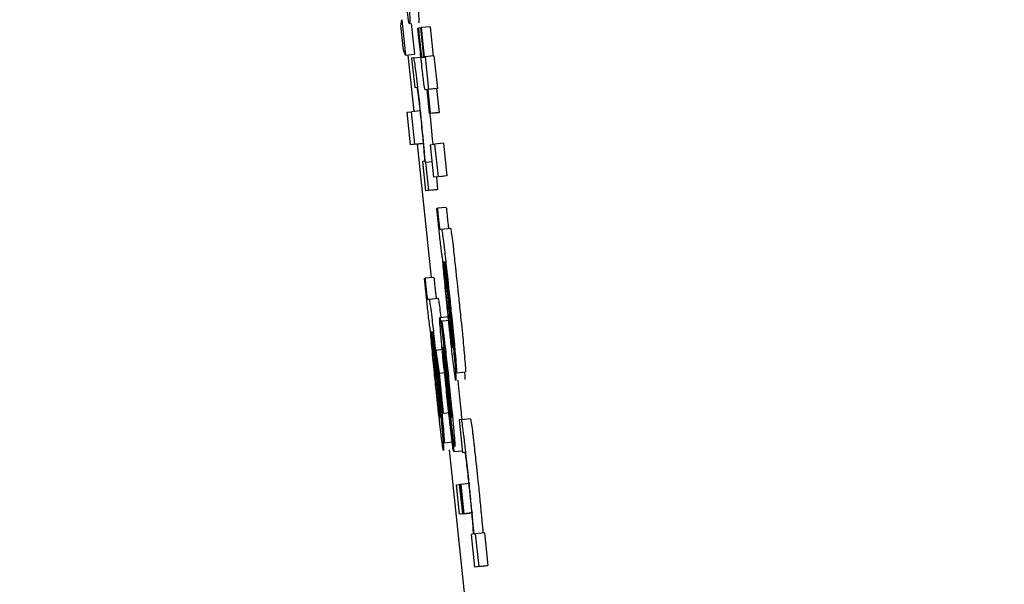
# Model space of a CAD drawing. Header units: inches. Extents: x 170 to 312, y 215 to 248.
# Tile 404 of 656: x 234.9086 to 234.9302, y 223.9595 to 223.9719. Entities that reach past the tile are written whole.
import ezdxf

# ---------------------------------------------------------------- set-up
doc = ezdxf.new("R2010")
doc.units = ezdxf.units.IN
doc.header["$LTSCALE"] = 0.25
doc.header["$MEASUREMENT"] = 0
doc.layers.add('ANNOTATIONS', color=1, linetype='Continuous')
doc.layers.add('MOTOR LH', color=7, linetype='Continuous')
doc.styles.add('ARIAL', font='arial.ttf', dxfattribs={"height": 0.09375})
doc.dimstyles.new('STANDARD$0', dxfattribs={"dimtxt": 0.09375, "dimasz": 0.09375, "dimexe": 0.03125, "dimexo": 0.046875, "dimgap": 0.09, "dimtad": 0, "dimtih": 1, "dimtoh": 1, "dimdec": 4, "dimzin": 0, "dimdsep": 46, "dimtxsty": 'ARIAL', "dimcen": 0.09, "dimadec": 0, "dimazin": 0, "dimtfac": 1, "dimtdec": 4, "dimtofl": 0, "dimtmove": 0, "dimatfit": 1, "dimfxl": 1, "dimtolj": 1, "dimtzin": 0, "dimarcsym": 0})

# ---------------------------------------------------------------- blocks, each defined once
blk = doc.blocks.new('*D150')
at = {"layer": 'ANNOTATIONS', "color": 0, "lineweight": -2, "transparency": 16777216}
for p, q in [((234.616284, 224.436735), (236.462247, 224.436735)), ((236.430997, 224.342985), (236.430997, 222.643354)), ((236.430997, 220.508863), (236.430997, 222.208494)), ((235.700472, 220.415113), (236.462247, 220.415113))]:
    blk.add_line(p, q, dxfattribs=at)
at = {"layer": 'ANNOTATIONS', "color": 0, "transparency": 16777216}
for points in [[(236.415372, 224.342985), (236.446622, 224.342985), (236.430997, 224.436735)], [(236.415372, 220.508863), (236.446622, 220.508863), (236.430997, 220.415113)]]:
    blk.add_solid(points, dxfattribs=at)
at = {"layer": 'defpoints', "color": 0, "transparency": 16777216}
for p in [(234.569409, 224.436735), (235.653597, 220.415113), (236.430997, 220.415113)]:
    blk.add_point(p, dxfattribs=at)
at = {"layer": 'ANNOTATIONS', "color": 0, "transparency": 16777216, "insert": (236.430997, 222.425924), "char_height": 0.09375, "attachment_point": 5, "style": 'ARIAL'}
blk.add_mtext('\\A1;OPENING\\PHEIGHT', dxfattribs=at)
blk = doc.blocks.new('*D151')
at = {"layer": 'ANNOTATIONS', "color": 0, "lineweight": -2, "transparency": 16777216}
for p, q in [((234.616284, 225.272719), (237.117236, 225.272719)), ((237.085986, 225.178969), (237.085986, 223.061346)), ((237.085986, 220.508863), (237.085986, 222.626486)), ((236.620816, 220.415113), (237.117236, 220.415113))]:
    blk.add_line(p, q, dxfattribs=at)
at = {"layer": 'ANNOTATIONS', "color": 0, "transparency": 16777216}
for points in [[(237.070361, 225.178969), (237.101611, 225.178969), (237.085986, 225.272719)], [(237.070361, 220.508863), (237.101611, 220.508863), (237.085986, 220.415113)]]:
    blk.add_solid(points, dxfattribs=at)
at = {"layer": 'defpoints', "color": 0, "transparency": 16777216}
for p in [(234.569409, 225.272719), (236.573941, 220.415113), (237.085986, 220.415113)]:
    blk.add_point(p, dxfattribs=at)
at = {"layer": 'ANNOTATIONS', "color": 0, "transparency": 16777216, "insert": (237.085986, 222.843916), "char_height": 0.09375, "attachment_point": 5, "style": 'ARIAL'}
blk.add_mtext('\\A1;TOTAL\\PHEIGHT', dxfattribs=at)

msp = doc.modelspace()

# ---------------------------------------------------------------- linework, layer by layer
at = {"layer": 'MOTOR LH'}
for p, q in [((234.916956, 223.971743), (234.916979, 223.971867)), ((234.917013, 223.971203), (234.916956, 223.971743)), ((234.916979, 223.971867), (234.917061, 223.971089)), ((234.917186, 223.971783), (234.917256, 223.97111)), ((234.917332, 223.971685), (234.917343, 223.971687)), ((234.917393, 223.971692), (234.917343, 223.971687)), ((234.917393, 223.971693), (234.917404, 223.971695)), ((234.917461, 223.97105), (234.917393, 223.971693)), ((234.917599, 223.971716), (234.917404, 223.971695)), ((234.917404, 223.971695), (234.917471, 223.971051)), ((234.917599, 223.971716), (234.917667, 223.971072)), ((234.917061, 223.971089), (234.917013, 223.971203)), ((234.917061, 223.971089), (234.917256, 223.97111)), ((234.91711, 223.971094), (234.917239, 223.969855)), ((234.91724, 223.97103), (234.917193, 223.971025)), ((234.917193, 223.971025), (234.917261, 223.970381)), ((234.91724, 223.97103), (234.917399, 223.971047)), ((234.917417, 223.971044), (234.917461, 223.97105)), ((234.917471, 223.971051), (234.917489, 223.971053)), ((234.917685, 223.971074), (234.917489, 223.971053)), ((234.917489, 223.971053), (234.917564, 223.970338)), ((234.917685, 223.971074), (234.91776, 223.970359)), ((234.917261, 223.970381), (234.917306, 223.970387)), ((234.917536, 223.970335), (234.917494, 223.97033)), ((234.917494, 223.97033), (234.917494, 223.97033)), ((234.91759, 223.969814), (234.917536, 223.970335)), ((234.917742, 223.970357), (234.917547, 223.970337)), ((234.917564, 223.970338), (234.917547, 223.970337)), ((234.917547, 223.970337), (234.917601, 223.969816)), ((234.91776, 223.970359), (234.917564, 223.970338)), ((234.91776, 223.970359), (234.917742, 223.970357)), ((234.917742, 223.970357), (234.917797, 223.969836)), ((234.917094, 223.969838), (234.917191, 223.96985)), ((234.91717, 223.969123), (234.917094, 223.969838)), ((234.917387, 223.969871), (234.917191, 223.96985)), ((234.917266, 223.969135), (234.917191, 223.96985)), ((234.917786, 223.969834), (234.91759, 223.969814)), ((234.917601, 223.969816), (234.91759, 223.969814)), ((234.917601, 223.969816), (234.917797, 223.969836)), ((234.917797, 223.969836), (234.917786, 223.969834)), ((234.917365, 223.969144), (234.91717, 223.969123)), ((234.917266, 223.969135), (234.917462, 223.969156)), ((234.917314, 223.969138), (234.917621, 223.96621)), ((234.917462, 223.969156), (234.917365, 223.969144)), ((234.917603, 223.969125), (234.917699, 223.969138)), ((234.917641, 223.969323), (234.917659, 223.969133)), ((234.917895, 223.969158), (234.917699, 223.969138)), ((234.917699, 223.969138), (234.917774, 223.968423)), ((234.917895, 223.969158), (234.91797, 223.968444)), ((234.917266, 223.969135), (234.91717, 223.969123)), ((234.917603, 223.969125), (234.917678, 223.968411)), ((234.917476, 223.968766), (234.917431, 223.968761)), ((234.917431, 223.968761), (234.917499, 223.968117)), ((234.917505, 223.968736), (234.917497, 223.968735)), ((234.917642, 223.96875), (234.917505, 223.968736)), ((234.917569, 223.968127), (234.917505, 223.968736)), ((234.917873, 223.968432), (234.917678, 223.968411)), ((234.917774, 223.968423), (234.917678, 223.968411)), ((234.917737, 223.968417), (234.917765, 223.968147)), ((234.91797, 223.968444), (234.917774, 223.968423)), ((234.91797, 223.968444), (234.917873, 223.968432)), ((234.917695, 223.968138), (234.917499, 223.968117)), ((234.917569, 223.968127), (234.917499, 223.968117)), ((234.917569, 223.968127), (234.917765, 223.968147)), ((234.917765, 223.968147), (234.917695, 223.968138)), ((234.917749, 223.96773), (234.917759, 223.967731)), ((234.917955, 223.967752), (234.917759, 223.967731)), ((234.917814, 223.967271), (234.91785, 223.967275)), ((234.91785, 223.967275), (234.918045, 223.967296)), ((234.917898, 223.966557), (234.917908, 223.966559)), ((234.917477, 223.966194), (234.917488, 223.966196)), ((234.917683, 223.966216), (234.917488, 223.966196)), ((234.917951, 223.96613), (234.918008, 223.965568)), ((234.917957, 223.966172), (234.918017, 223.965584)), ((234.917542, 223.965735), (234.917578, 223.96574)), ((234.917578, 223.96574), (234.917774, 223.96576)), ((234.917813, 223.965337), (234.918008, 223.965358)), ((234.917851, 223.96525), (234.917854, 223.965251)), ((234.917919, 223.964607), (234.917851, 223.96525)), ((234.918049, 223.965271), (234.917854, 223.965251)), ((234.917626, 223.965021), (234.917636, 223.965023)), ((234.918178, 223.964123), (234.918103, 223.964837)), ((234.917685, 223.964637), (234.917745, 223.964049)), ((234.91789, 223.964629), (234.917724, 223.964612)), ((234.917724, 223.964612), (234.917796, 223.964112)), ((234.917782, 223.964057), (234.917724, 223.964612)), ((234.917679, 223.964594), (234.917736, 223.964033)), ((234.917951, 223.964214), (234.918004, 223.963739)), ((234.917889, 223.96323), (234.917782, 223.964057)), ((234.917796, 223.964112), (234.917939, 223.964127)), ((234.917796, 223.964112), (234.917889, 223.96323)), ((234.918023, 223.963446), (234.917946, 223.964145)), ((234.918178, 223.964123), (234.918374, 223.964143)), ((234.918208, 223.963956), (234.918217, 223.963874)), ((234.917906, 223.962587), (234.917831, 223.963301)), ((234.918045, 223.963246), (234.917889, 223.96323)), ((234.918071, 223.963163), (234.918074, 223.96315)), ((234.918288, 223.963096), (234.918237, 223.963089)), ((234.918237, 223.963089), (234.918312, 223.962375)), ((234.918288, 223.963096), (234.918483, 223.963116)), ((234.918056, 223.963036), (234.918124, 223.962393)), ((234.917906, 223.962587), (234.918102, 223.962608)), ((234.918017, 223.962429), (234.918367, 223.959085)), ((234.918124, 223.962393), (234.918309, 223.962412)), ((234.918312, 223.962375), (234.918356, 223.962381)), ((234.918178, 223.96166), (234.918248, 223.961669)), ((234.918246, 223.961017), (234.918178, 223.96166)), ((234.918261, 223.96167), (234.918248, 223.961669)), ((234.918316, 223.961026), (234.918248, 223.961669)), ((234.918261, 223.96167), (234.918274, 223.961672)), ((234.918328, 223.961028), (234.918261, 223.96167)), ((234.91847, 223.961693), (234.918274, 223.961672)), ((234.918274, 223.961672), (234.918342, 223.961029)), ((234.918441, 223.961037), (234.918246, 223.961017)), ((234.918316, 223.961026), (234.918246, 223.961017)), ((234.918316, 223.961026), (234.918512, 223.961047)), ((234.918524, 223.961048), (234.918328, 223.961028)), ((234.918342, 223.961029), (234.918328, 223.961028)), ((234.918342, 223.961029), (234.918538, 223.96105)), ((234.918512, 223.961047), (234.918441, 223.961037)), ((234.918541, 223.960579), (234.918502, 223.960574)), ((234.918502, 223.960574), (234.918577, 223.959859)), ((234.918598, 223.960586), (234.918565, 223.960582)), ((234.918794, 223.960607), (234.918598, 223.960586)), ((234.918674, 223.959872), (234.918598, 223.960586)), ((234.918794, 223.960607), (234.918869, 223.959892)), ((234.918773, 223.95988), (234.918577, 223.959859)), ((234.918674, 223.959872), (234.918577, 223.959859)), ((234.918674, 223.959872), (234.918869, 223.959892)), ((234.918869, 223.959892), (234.918773, 223.95988))]:
    msp.add_line(p, q, dxfattribs=at)
for points, knots in [([(234.91715, 223.971779), (234.917146, 223.971786), (234.917136, 223.971802), (234.917109, 223.971963), (234.917081, 223.97218), (234.917075, 223.97223)], [0, 0, 0, 0, 0.332333, 0.844706, 1, 1, 1, 1]), ([(234.91713, 223.972227), (234.917137, 223.972145), (234.917154, 223.971925), (234.917158, 223.971798), (234.917152, 223.971784), (234.91715, 223.971779)], [0, 0, 0, 0, 0.271126, 0.727289, 1, 1, 1, 1]), ([(234.917326, 223.972248), (234.917332, 223.972166), (234.91735, 223.971946), (234.917354, 223.971819), (234.917348, 223.971805), (234.917346, 223.9718)], [0, 0, 0, 0, 0.271127, 0.727308, 1, 1, 1, 1]), ([(234.917386, 223.971168), (234.917378, 223.971244), (234.91736, 223.971417), (234.917342, 223.971589), (234.917332, 223.971685)], [0, 0, 0, 0, 0.440299, 1, 1, 1, 1]), ([(234.917343, 223.971687), (234.917347, 223.971643), (234.917356, 223.971556), (234.917365, 223.971467), (234.91737, 223.971423)], [0, 0, 0, 0, 0.498333, 1, 1, 1, 1]), ([(234.91737, 223.971423), (234.917374, 223.971387), (234.917382, 223.971305), (234.917393, 223.971205), (234.917399, 223.971153), (234.917401, 223.971138)], [0, 0, 0, 0, 0.356404, 0.809189, 1, 1, 1, 1]), ([(234.917432, 223.970736), (234.917425, 223.970805), (234.917409, 223.970945), (234.917394, 223.971093), (234.917386, 223.971168)], [0, 0, 0, 0, 0.490638, 1, 1, 1, 1]), ([(234.917401, 223.971138), (234.917403, 223.971122), (234.917408, 223.971082), (234.917414, 223.971049), (234.917416, 223.971046), (234.917417, 223.971044)], [0, 0, 0, 0, 0.19183, 0.490839, 1, 1, 1, 1]), ([(234.917389, 223.969865), (234.917373, 223.970017), (234.917345, 223.970274), (234.917308, 223.9706), (234.917278, 223.970836), (234.917253, 223.971007), (234.917245, 223.971021), (234.91724, 223.97103)], [0, 0, 0, 0, 0.212814, 0.361089, 0.509795, 0.704435, 1, 1, 1, 1]), ([(234.917469, 223.970435), (234.917464, 223.970474), (234.917454, 223.970551), (234.917439, 223.970675), (234.917432, 223.970736)], [0, 0, 0, 0, 0.513864, 1, 1, 1, 1]), ([(234.917494, 223.97033), (234.917492, 223.970331), (234.917489, 223.970335), (234.917482, 223.970352), (234.917473, 223.970407), (234.917469, 223.970435)], [0, 0, 0, 0, 0.3909991, 0.6914593, 1, 1, 1, 1]), ([(234.917306, 223.970387), (234.91731, 223.970378), (234.917316, 223.970366), (234.917338, 223.970212), (234.917356, 223.970059), (234.917376, 223.96988), (234.917388, 223.969761), (234.917395, 223.969703)], [0, 0, 0, 0, 0.413248, 0.568848, 0.725744, 0.865889, 1, 1, 1, 1]), ([(234.917446, 223.969303), (234.917438, 223.969377), (234.917421, 223.969556), (234.9174, 223.969751), (234.917389, 223.969865)], [0, 0, 0, 0, 0.415639, 1, 1, 1, 1]), ([(234.917592, 223.969814), (234.917598, 223.969758), (234.917615, 223.969588), (234.917631, 223.969429), (234.917641, 223.969323)], [0, 0, 0, 0, 0.332399, 1, 1, 1, 1]), ([(234.917395, 223.969703), (234.917404, 223.969616), (234.917421, 223.969444), (234.917444, 223.969209), (234.917454, 223.969086), (234.91746, 223.969022)], [0, 0, 0, 0, 0.324284, 0.647812, 1, 1, 1, 1]), ([(234.917497, 223.968735), (234.91749, 223.968817), (234.917475, 223.968985), (234.917456, 223.969196), (234.917446, 223.969303)], [0, 0, 0, 0, 0.493602, 1, 1, 1, 1]), ([(234.91746, 223.969022), (234.917467, 223.968936), (234.917478, 223.968796), (234.917476, 223.968775), (234.917476, 223.968766)], [0, 0, 0, 0, 0.611118, 1, 1, 1, 1]), ([(234.917797, 223.967257), (234.917791, 223.967318), (234.917774, 223.967477), (234.917758, 223.967633), (234.917749, 223.96773)], [0, 0, 0, 0, 0.382107, 1, 1, 1, 1]), ([(234.917759, 223.967731), (234.917763, 223.967697), (234.917768, 223.967645), (234.917775, 223.967569), (234.917779, 223.967528), (234.917782, 223.967508)], [0, 0, 0, 0, 0.4881921, 0.7420954, 1, 1, 1, 1]), ([(234.917955, 223.967752), (234.917958, 223.967718), (234.917963, 223.967665), (234.917971, 223.967589), (234.917975, 223.967549), (234.917977, 223.967528)], [0, 0, 0, 0, 0.487253, 0.740643, 1, 1, 1, 1]), ([(234.917782, 223.967508), (234.917784, 223.967483), (234.917789, 223.967438), (234.917796, 223.967379), (234.917802, 223.967329), (234.91781, 223.967277), (234.917812, 223.967273), (234.917814, 223.967271)], [0, 0, 0, 0, 0.140206, 0.25626, 0.372252, 0.556819, 1, 1, 1, 1]), ([(234.917977, 223.967528), (234.91798, 223.967503), (234.917985, 223.967458), (234.917992, 223.967399), (234.917998, 223.967349), (234.918005, 223.967297), (234.918008, 223.967294), (234.91801, 223.967291)], [0, 0, 0, 0, 0.139463, 0.255576, 0.371675, 0.556397, 1, 1, 1, 1]), ([(234.917876, 223.966615), (234.917872, 223.966633), (234.917866, 223.966663), (234.917849, 223.966789), (234.917831, 223.966939), (234.917813, 223.967103), (234.917802, 223.967208), (234.917797, 223.967257)], [0, 0, 0, 0, 0.319055, 0.503693, 0.689602, 0.856835, 1, 1, 1, 1]), ([(234.91785, 223.967275), (234.917853, 223.967265), (234.91786, 223.967247), (234.917885, 223.967066), (234.917918, 223.966792), (234.917969, 223.966339), (234.918008, 223.965966), (234.918032, 223.965741)], [0, 0, 0, 0, 0.208176, 0.35151, 0.494828, 0.694302, 1, 1, 1, 1]), ([(234.918045, 223.967296), (234.918049, 223.967285), (234.918056, 223.967268), (234.918081, 223.967087), (234.918114, 223.966813), (234.918164, 223.96636), (234.918204, 223.965987), (234.918228, 223.965762)], [0, 0, 0, 0, 0.208174, 0.351507, 0.494832, 0.694304, 1, 1, 1, 1]), ([(234.918009, 223.96524), (234.917995, 223.96538), (234.91796, 223.965708), (234.917913, 223.9662), (234.917888, 223.966475), (234.917876, 223.966615)], [0, 0, 0, 0, 0.267267, 0.629525, 1, 1, 1, 1]), ([(234.917904, 223.966427), (234.917902, 223.966456), (234.917897, 223.966528), (234.917896, 223.966555), (234.917898, 223.966557), (234.917898, 223.966557)], [0, 0, 0, 0, 0.368429, 0.910268, 1, 1, 1, 1]), ([(234.917908, 223.966559), (234.917915, 223.96649), (234.917928, 223.966352), (234.917943, 223.966205), (234.917951, 223.96613)], [0, 0, 0, 0, 0.495343, 1, 1, 1, 1]), ([(234.917923, 223.966564), (234.917922, 223.966559), (234.917921, 223.966552), (234.917925, 223.966491), (234.917929, 223.966452), (234.91793, 223.966438)], [0, 0, 0, 0, 0.561119, 0.836843, 1, 1, 1, 1]), ([(234.918024, 223.965717), (234.918009, 223.965858), (234.917986, 223.966067), (234.917958, 223.966323), (234.91794, 223.966468), (234.917928, 223.966552), (234.917924, 223.96656), (234.917923, 223.966564)], [0, 0, 0, 0, 0.342892, 0.509873, 0.678206, 0.82399, 1, 1, 1, 1]), ([(234.917942, 223.966008), (234.917935, 223.966086), (234.91792, 223.966244), (234.91791, 223.966365), (234.917904, 223.966427)], [0, 0, 0, 0, 0.489094, 1, 1, 1, 1]), ([(234.91793, 223.966438), (234.917933, 223.966414), (234.917937, 223.966365), (234.917946, 223.966275), (234.917953, 223.966209), (234.917957, 223.966172)], [0, 0, 0, 0, 0.30204, 0.603526, 1, 1, 1, 1]), ([(234.917525, 223.965721), (234.917519, 223.965782), (234.917502, 223.965941), (234.917486, 223.966098), (234.917477, 223.966194)], [0, 0, 0, 0, 0.382123, 1, 1, 1, 1]), ([(234.917488, 223.966196), (234.917491, 223.966161), (234.917496, 223.966109), (234.917503, 223.966033), (234.917508, 223.965993), (234.91751, 223.965972)], [0, 0, 0, 0, 0.4881854, 0.7420853, 1, 1, 1, 1]), ([(234.917683, 223.966216), (234.917687, 223.966182), (234.917692, 223.96613), (234.917699, 223.966053), (234.917703, 223.966013), (234.917706, 223.965993)], [0, 0, 0, 0, 0.4872498, 0.7406295, 1, 1, 1, 1]), ([(234.91751, 223.965972), (234.917512, 223.965947), (234.917517, 223.965902), (234.917524, 223.965843), (234.91753, 223.965793), (234.917538, 223.965741), (234.91754, 223.965737), (234.917542, 223.965735)], [0, 0, 0, 0, 0.14021, 0.256223, 0.372221, 0.556782, 1, 1, 1, 1]), ([(234.917706, 223.965993), (234.917708, 223.965968), (234.917713, 223.965922), (234.91772, 223.965864), (234.917726, 223.965814), (234.917734, 223.965762), (234.917736, 223.965758), (234.917738, 223.965756)], [0, 0, 0, 0, 0.1394618, 0.2555854, 0.3716735, 0.5564004, 1, 1, 1, 1]), ([(234.918004, 223.96539), (234.917996, 223.965469), (234.917974, 223.965684), (234.917954, 223.965882), (234.917942, 223.966008)], [0, 0, 0, 0, 0.364579, 1, 1, 1, 1]), ([(234.917604, 223.965079), (234.9176, 223.965098), (234.917594, 223.965127), (234.917577, 223.965254), (234.91756, 223.965403), (234.917542, 223.965567), (234.91753, 223.965673), (234.917525, 223.965721)], [0, 0, 0, 0, 0.31904, 0.503684, 0.689592, 0.856837, 1, 1, 1, 1]), ([(234.917578, 223.96574), (234.917582, 223.965729), (234.917588, 223.965711), (234.917613, 223.96553), (234.917646, 223.965257), (234.917697, 223.964803), (234.917736, 223.964431), (234.91776, 223.964205)], [0, 0, 0, 0, 0.208173, 0.351516, 0.494832, 0.694303, 1, 1, 1, 1]), ([(234.917774, 223.96576), (234.917777, 223.965749), (234.917784, 223.965731), (234.917807, 223.965563), (234.917826, 223.965409), (234.917834, 223.965339)], [0, 0, 0, 0, 0.441544, 0.745558, 1, 1, 1, 1]), ([(234.918103, 223.964837), (234.918104, 223.964847), (234.918105, 223.964863), (234.918097, 223.964977), (234.918081, 223.96515), (234.918056, 223.965405), (234.918035, 223.965604), (234.918024, 223.965717)], [0, 0, 0, 0, 0.2249147, 0.3836395, 0.5429009, 0.7417055, 1, 1, 1, 1]), ([(234.918032, 223.965741), (234.918046, 223.965607), (234.918082, 223.965263), (234.918124, 223.964842), (234.918145, 223.964611), (234.918151, 223.964549)], [0, 0, 0, 0, 0.319392, 0.817391, 1, 1, 1, 1]), ([(234.918228, 223.965762), (234.918242, 223.965627), (234.918278, 223.965283), (234.91832, 223.964862), (234.918341, 223.964632), (234.918347, 223.96457)], [0, 0, 0, 0, 0.319392, 0.817392, 1, 1, 1, 1]), ([(234.918008, 223.965568), (234.918021, 223.965443), (234.918043, 223.965232), (234.918068, 223.964975), (234.918078, 223.964868), (234.918081, 223.96483)], [0, 0, 0, 0, 0.486709, 0.816717, 1, 1, 1, 1]), ([(234.918017, 223.965584), (234.918036, 223.965404), (234.918073, 223.965041), (234.918107, 223.964696), (234.918124, 223.964523)], [0, 0, 0, 0, 0.495941, 1, 1, 1, 1]), ([(234.917837, 223.964946), (234.917829, 223.965041), (234.917813, 223.965229), (234.917809, 223.965327), (234.917812, 223.965335), (234.917813, 223.965337)], [0, 0, 0, 0, 0.413877, 0.829373, 1, 1, 1, 1]), ([(234.917813, 223.965337), (234.917814, 223.965336), (234.917816, 223.965333), (234.917821, 223.965306), (234.917824, 223.96529)], [0, 0, 0, 0, 0.438045, 1, 1, 1, 1]), ([(234.917824, 223.96529), (234.917829, 223.965258), (234.917838, 223.965201), (234.917854, 223.965073), (234.917863, 223.965), (234.917864, 223.964987)], [0, 0, 0, 0, 0.526202, 0.915199, 1, 1, 1, 1]), ([(234.917854, 223.965251), (234.917858, 223.965233), (234.917866, 223.965199), (234.917889, 223.965027), (234.917905, 223.964892), (234.91791, 223.96485)], [0, 0, 0, 0, 0.406051, 0.813259, 1, 1, 1, 1]), ([(234.918062, 223.964865), (234.918054, 223.964935), (234.918036, 223.965094), (234.918016, 223.965284), (234.918004, 223.96539)], [0, 0, 0, 0, 0.437253, 1, 1, 1, 1]), ([(234.917737, 223.963705), (234.917723, 223.963844), (234.917689, 223.964172), (234.917641, 223.964664), (234.917617, 223.96494), (234.917604, 223.965079)], [0, 0, 0, 0, 0.26727, 0.629533, 1, 1, 1, 1]), ([(234.917651, 223.965029), (234.91765, 223.965023), (234.917649, 223.965016), (234.917654, 223.964956), (234.917657, 223.964917), (234.917658, 223.964902)], [0, 0, 0, 0, 0.561039, 0.83594, 1, 1, 1, 1]), ([(234.917752, 223.964181), (234.917737, 223.964322), (234.917715, 223.964531), (234.917686, 223.964788), (234.917668, 223.964933), (234.917656, 223.965017), (234.917653, 223.965024), (234.917651, 223.965029)], [0, 0, 0, 0, 0.342854, 0.509816, 0.6784, 0.82401, 1, 1, 1, 1]), ([(234.918114, 223.964299), (234.918105, 223.964376), (234.918082, 223.964565), (234.918045, 223.964899), (234.91802, 223.965141), (234.918009, 223.96524)], [0, 0, 0, 0, 0.285512, 0.705964, 1, 1, 1, 1]), ([(234.917632, 223.964891), (234.91763, 223.96492), (234.917625, 223.964992), (234.917625, 223.96502), (234.917626, 223.965021), (234.917626, 223.965021)], [0, 0, 0, 0, 0.368455, 0.910263, 1, 1, 1, 1]), ([(234.91767, 223.964473), (234.917663, 223.96455), (234.917648, 223.964709), (234.917638, 223.964829), (234.917632, 223.964891)], [0, 0, 0, 0, 0.489101, 1, 1, 1, 1]), ([(234.917636, 223.965023), (234.917643, 223.964955), (234.917656, 223.964817), (234.917671, 223.964669), (234.917679, 223.964594)], [0, 0, 0, 0, 0.495343, 1, 1, 1, 1]), ([(234.917658, 223.964902), (234.917661, 223.964878), (234.917665, 223.96483), (234.917674, 223.964739), (234.917681, 223.964674), (234.917685, 223.964637)], [0, 0, 0, 0, 0.302051, 0.603512, 1, 1, 1, 1]), ([(234.917943, 223.96387), (234.917923, 223.96407), (234.917887, 223.964411), (234.917853, 223.964768), (234.91784, 223.964909), (234.917837, 223.964946)], [0, 0, 0, 0, 0.511555, 0.870477, 1, 1, 1, 1]), ([(234.917864, 223.964987), (234.917874, 223.964908), (234.917901, 223.964667), (234.917931, 223.964397), (234.917951, 223.964214)], [0, 0, 0, 0, 0.327056, 1, 1, 1, 1]), ([(234.91791, 223.96485), (234.917921, 223.96476), (234.917947, 223.964541), (234.917986, 223.964185), (234.918012, 223.963939), (234.918021, 223.963853)], [0, 0, 0, 0, 0.308457, 0.758041, 1, 1, 1, 1]), ([(234.918091, 223.964666), (234.918089, 223.964673), (234.918085, 223.964685), (234.918073, 223.964778), (234.918065, 223.964843), (234.918062, 223.964865)], [0, 0, 0, 0, 0.491707, 0.824978, 1, 1, 1, 1]), ([(234.918081, 223.96483), (234.918085, 223.964789), (234.918091, 223.964709), (234.918093, 223.96467), (234.918092, 223.964667), (234.918091, 223.964666)], [0, 0, 0, 0, 0.4127429, 0.8263056, 1, 1, 1, 1]), ([(234.917879, 223.964693), (234.917878, 223.964688), (234.917877, 223.964678), (234.917883, 223.964592), (234.91789, 223.964515), (234.917893, 223.964485)], [0, 0, 0, 0, 0.376523, 0.755245, 1, 1, 1, 1]), ([(234.917884, 223.964666), (234.917884, 223.964671), (234.917882, 223.964679), (234.91788, 223.96469), (234.917879, 223.964692), (234.917879, 223.964693)], [0, 0, 0, 0, 0.305425, 0.610586, 1, 1, 1, 1]), ([(234.917901, 223.964542), (234.917898, 223.964565), (234.917893, 223.964605), (234.917888, 223.964642), (234.917886, 223.964658), (234.917884, 223.964666)], [0, 0, 0, 0, 0.374236, 0.683292, 1, 1, 1, 1]), ([(234.917941, 223.964464), (234.917938, 223.964487), (234.917931, 223.964541), (234.917924, 223.96458), (234.917921, 223.964598), (234.917919, 223.964607)], [0, 0, 0, 0, 0.268967, 0.63055, 1, 1, 1, 1]), ([(234.917732, 223.963855), (234.917724, 223.963933), (234.917702, 223.964149), (234.917683, 223.964347), (234.91767, 223.964473)], [0, 0, 0, 0, 0.364582, 1, 1, 1, 1]), ([(234.917893, 223.964485), (234.917899, 223.964417), (234.917916, 223.964241), (234.917937, 223.964033), (234.917951, 223.963905)], [0, 0, 0, 0, 0.389091, 1, 1, 1, 1]), ([(234.917946, 223.964145), (234.917938, 223.964214), (234.917923, 223.964353), (234.917908, 223.964479), (234.917901, 223.964542)], [0, 0, 0, 0, 0.496194, 1, 1, 1, 1]), ([(234.917973, 223.964189), (234.917964, 223.964269), (234.917953, 223.964371), (234.917943, 223.964447), (234.917941, 223.964464)], [0, 0, 0, 0, 0.781404, 1, 1, 1, 1]), ([(234.918124, 223.964523), (234.91813, 223.96446), (234.918146, 223.964292), (234.918155, 223.964175), (234.918161, 223.964102)], [0, 0, 0, 0, 0.371621, 1, 1, 1, 1]), ([(234.918151, 223.964549), (234.918159, 223.964458), (234.918175, 223.964276), (234.918182, 223.964142), (234.918179, 223.964129), (234.918178, 223.964123)], [0, 0, 0, 0, 0.344164, 0.688376, 1, 1, 1, 1]), ([(234.918347, 223.96457), (234.918355, 223.964479), (234.91837, 223.964296), (234.918378, 223.964163), (234.918375, 223.96415), (234.918374, 223.964143)], [0, 0, 0, 0, 0.344141, 0.688376, 1, 1, 1, 1]), ([(234.917831, 223.963301), (234.917832, 223.963311), (234.917833, 223.963327), (234.917825, 223.963441), (234.917809, 223.963614), (234.917784, 223.96387), (234.917763, 223.964069), (234.917752, 223.964181)], [0, 0, 0, 0, 0.22492, 0.383649, 0.542914, 0.74205, 1, 1, 1, 1]), ([(234.91776, 223.964205), (234.917774, 223.964071), (234.91781, 223.963727), (234.917852, 223.963306), (234.917873, 223.963076), (234.917879, 223.963014)], [0, 0, 0, 0, 0.319403, 0.817081, 1, 1, 1, 1]), ([(234.918012, 223.963828), (234.918006, 223.963889), (234.917993, 223.964012), (234.91798, 223.96413), (234.917973, 223.964189)], [0, 0, 0, 0, 0.49259, 1, 1, 1, 1]), ([(234.918166, 223.963951), (234.918162, 223.963962), (234.918156, 223.963981), (234.918134, 223.964134), (234.918119, 223.964258), (234.918114, 223.964299)], [0, 0, 0, 0, 0.445998, 0.812832, 1, 1, 1, 1]), ([(234.917736, 223.964033), (234.917749, 223.963907), (234.917771, 223.963696), (234.917796, 223.96344), (234.917806, 223.963332), (234.91781, 223.963294)], [0, 0, 0, 0, 0.486691, 0.8167, 1, 1, 1, 1]), ([(234.917745, 223.964049), (234.917764, 223.963868), (234.917801, 223.963505), (234.917835, 223.963161), (234.917852, 223.962987)], [0, 0, 0, 0, 0.495934, 1, 1, 1, 1]), ([(234.918161, 223.964102), (234.918163, 223.964066), (234.91817, 223.96397), (234.918167, 223.963959), (234.918166, 223.963951)], [0, 0, 0, 0, 0.377667, 1, 1, 1, 1]), ([(234.918357, 223.964122), (234.918359, 223.964086), (234.918366, 223.963991), (234.918363, 223.963979), (234.918361, 223.963972)], [0, 0, 0, 0, 0.3776409, 1, 1, 1, 1]), ([(234.917791, 223.96333), (234.917782, 223.963399), (234.917764, 223.963559), (234.917744, 223.963748), (234.917732, 223.963855)], [0, 0, 0, 0, 0.437242, 1, 1, 1, 1]), ([(234.918065, 223.962772), (234.918053, 223.962881), (234.918023, 223.96313), (234.917979, 223.963531), (234.917952, 223.963788), (234.917943, 223.96387)], [0, 0, 0, 0, 0.345631, 0.791104, 1, 1, 1, 1]), ([(234.917951, 223.963905), (234.917967, 223.963755), (234.91799, 223.963535), (234.918011, 223.963354), (234.918018, 223.963296)], [0, 0, 0, 0, 0.6800662, 1, 1, 1, 1]), ([(234.918004, 223.963739), (234.918013, 223.963656), (234.918029, 223.963507), (234.918048, 223.963339), (234.918056, 223.963269), (234.918058, 223.963252)], [0, 0, 0, 0, 0.492687, 0.876036, 1, 1, 1, 1]), ([(234.918062, 223.963336), (234.918055, 223.9634), (234.918042, 223.963549), (234.918023, 223.963727), (234.918012, 223.963828)], [0, 0, 0, 0, 0.431991, 1, 1, 1, 1]), ([(234.918021, 223.963853), (234.918041, 223.96366), (234.918075, 223.963333), (234.918106, 223.963011), (234.918117, 223.962889), (234.918119, 223.962867)], [0, 0, 0, 0, 0.540163, 0.915664, 1, 1, 1, 1]), ([(234.918217, 223.963874), (234.918237, 223.963677), (234.918266, 223.963399), (234.918288, 223.963165), (234.918295, 223.963097)], [0, 0, 0, 0, 0.706656, 1, 1, 1, 1]), ([(234.917842, 223.962764), (234.917833, 223.96284), (234.91781, 223.963029), (234.917773, 223.963363), (234.917748, 223.963605), (234.917737, 223.963705)], [0, 0, 0, 0, 0.2855206, 0.7059691, 1, 1, 1, 1]), ([(234.917819, 223.963131), (234.917817, 223.963138), (234.917813, 223.963149), (234.917801, 223.963243), (234.917793, 223.963307), (234.917791, 223.96333)], [0, 0, 0, 0, 0.49176, 0.824979, 1, 1, 1, 1]), ([(234.91809, 223.962846), (234.918082, 223.962919), (234.91806, 223.963106), (234.918037, 223.963317), (234.918023, 223.963446)], [0, 0, 0, 0, 0.390424, 1, 1, 1, 1]), ([(234.918074, 223.96315), (234.918075, 223.963155), (234.918076, 223.963164), (234.91807, 223.963239), (234.918064, 223.963307), (234.918062, 223.963336)], [0, 0, 0, 0, 0.368408, 0.738624, 1, 1, 1, 1]), ([(234.91781, 223.963294), (234.917813, 223.963254), (234.91782, 223.963173), (234.917821, 223.963134), (234.91782, 223.963131), (234.917819, 223.963131)], [0, 0, 0, 0, 0.412714, 0.82636, 1, 1, 1, 1]), ([(234.918018, 223.963296), (234.918024, 223.963249), (234.918038, 223.963138), (234.918049, 223.963065), (234.918054, 223.963045), (234.918056, 223.963036)], [0, 0, 0, 0, 0.290558, 0.692009, 1, 1, 1, 1]), ([(234.918058, 223.963252), (234.91806, 223.963242), (234.918063, 223.963217), (234.918067, 223.963187), (234.918069, 223.963172), (234.918071, 223.963163)], [0, 0, 0, 0, 0.22616, 0.533169, 1, 1, 1, 1]), ([(234.918342, 223.962736), (234.918332, 223.962818), (234.918311, 223.962981), (234.918295, 223.963082), (234.91829, 223.963092), (234.918288, 223.963096)], [0, 0, 0, 0, 0.360637, 0.720229, 1, 1, 1, 1]), ([(234.918483, 223.963116), (234.918488, 223.963102), (234.918496, 223.963078), (234.91852, 223.962898), (234.918534, 223.962784), (234.918538, 223.962757)], [0, 0, 0, 0, 0.527162, 0.884525, 1, 1, 1, 1]), ([(234.917852, 223.962987), (234.917858, 223.962925), (234.917874, 223.962756), (234.917883, 223.962639), (234.917889, 223.962566)], [0, 0, 0, 0, 0.371589, 1, 1, 1, 1]), ([(234.917879, 223.963014), (234.917887, 223.962922), (234.917903, 223.96274), (234.91791, 223.962607), (234.917907, 223.962593), (234.917906, 223.962587)], [0, 0, 0, 0, 0.344166, 0.688401, 1, 1, 1, 1]), ([(234.918119, 223.962867), (234.918126, 223.962784), (234.91814, 223.962619), (234.918144, 223.96252), (234.918142, 223.962511), (234.918141, 223.962507)], [0, 0, 0, 0, 0.377465, 0.755, 1, 1, 1, 1]), ([(234.917894, 223.962416), (234.91789, 223.962426), (234.917884, 223.962445), (234.917862, 223.962599), (234.917847, 223.962722), (234.917842, 223.962764)], [0, 0, 0, 0, 0.445998, 0.812828, 1, 1, 1, 1]), ([(234.918124, 223.962393), (234.918119, 223.962405), (234.918111, 223.962426), (234.918086, 223.962603), (234.91807, 223.962733), (234.918065, 223.962772)], [0, 0, 0, 0, 0.500334, 0.851312, 1, 1, 1, 1]), ([(234.918129, 223.962556), (234.918123, 223.962594), (234.918114, 223.962655), (234.918097, 223.962793), (234.91809, 223.962846)], [0, 0, 0, 0, 0.616554, 1, 1, 1, 1]), ([(234.918447, 223.961793), (234.918429, 223.961962), (234.918396, 223.96227), (234.918361, 223.96258), (234.918345, 223.962709), (234.918342, 223.962736)], [0, 0, 0, 0, 0.494415, 0.896106, 1, 1, 1, 1]), ([(234.918538, 223.962757), (234.918547, 223.962678), (234.91857, 223.962488), (234.918607, 223.962153), (234.918633, 223.961912), (234.918643, 223.961813)], [0, 0, 0, 0, 0.293946, 0.711444, 1, 1, 1, 1]), ([(234.917889, 223.962566), (234.917892, 223.96253), (234.917898, 223.962434), (234.917896, 223.962423), (234.917894, 223.962416)], [0, 0, 0, 0, 0.377598, 1, 1, 1, 1]), ([(234.918085, 223.962587), (234.918087, 223.962551), (234.918094, 223.962455), (234.918091, 223.962444), (234.91809, 223.962436)], [0, 0, 0, 0, 0.377597, 1, 1, 1, 1]), ([(234.918141, 223.962507), (234.918139, 223.962509), (234.918137, 223.962512), (234.918132, 223.962541), (234.918129, 223.962556)], [0, 0, 0, 0, 0.495157, 1, 1, 1, 1]), ([(234.918356, 223.962381), (234.918359, 223.962377), (234.918364, 223.962371), (234.918374, 223.962316), (234.918387, 223.962214), (234.918392, 223.96218)], [0, 0, 0, 0, 0.3987318, 0.8002066, 1, 1, 1, 1]), ([(234.918392, 223.96218), (234.918399, 223.962122), (234.918413, 223.962006), (234.918435, 223.961806), (234.918448, 223.96168), (234.918454, 223.961627)], [0, 0, 0, 0, 0.370875, 0.739986, 1, 1, 1, 1]), ([(234.918508, 223.961197), (234.918501, 223.961271), (234.918481, 223.961464), (234.91846, 223.961667), (234.918447, 223.961793)], [0, 0, 0, 0, 0.383084, 1, 1, 1, 1]), ([(234.918643, 223.961813), (234.918651, 223.961736), (234.918672, 223.961533), (234.918692, 223.961338), (234.918704, 223.961218)], [0, 0, 0, 0, 0.383231, 1, 1, 1, 1]), ([(234.918454, 223.961627), (234.918465, 223.961518), (234.918487, 223.9613), (234.918515, 223.961008), (234.918527, 223.960871), (234.918532, 223.960804)], [0, 0, 0, 0, 0.336025, 0.672859, 1, 1, 1, 1]), ([(234.918565, 223.960582), (234.918557, 223.960672), (234.918541, 223.960855), (234.918519, 223.961082), (234.918508, 223.961197)], [0, 0, 0, 0, 0.49201, 1, 1, 1, 1]), ([(234.918704, 223.961218), (234.918716, 223.961096), (234.918737, 223.96087), (234.918753, 223.960687), (234.918761, 223.960602)], [0, 0, 0, 0, 0.539796, 1, 1, 1, 1]), ([(234.918532, 223.960804), (234.918537, 223.960738), (234.918547, 223.960598), (234.918543, 223.960585), (234.918541, 223.960579)], [0, 0, 0, 0, 0.471167, 1, 1, 1, 1])]:
    msp.add_open_spline(points, degree=3, knots=knots, dxfattribs=at)

# ---------------------------------------------------------------- dimensions: what is measured, and where the dimension line sits
at = {"layer": 'ANNOTATIONS'}
for base, p1, p2, text, picture, middle in [((237.085986, 220.415113), (234.569409, 225.272719), (236.573941, 220.415113), 'TOTAL\\PHEIGHT', '*D151', (237.085986, 222.843916)), ((236.430997, 220.415113), (234.569409, 224.436735), (235.653597, 220.415113), 'OPENING\\PHEIGHT', '*D150', (236.430997, 222.425924))]:
    dim = msp.add_linear_dim(base=base, p1=p1, p2=p2, angle=90, text=text, dimstyle='STANDARD$0', dxfattribs=at)
    dim.commit()
    dim.dimension.update_dxf_attribs({"geometry": picture, "text_midpoint": middle})

doc.saveas('drawing.dxf')
